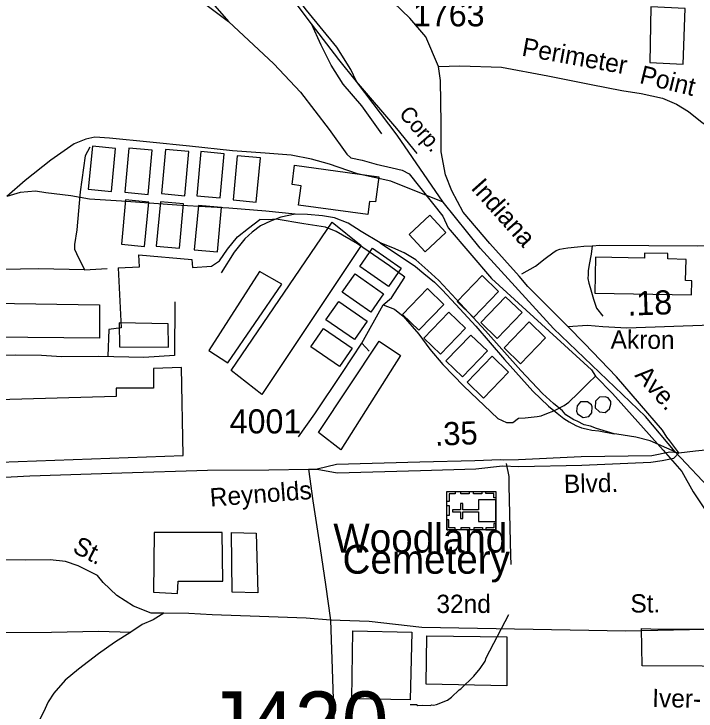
# Model space of a CAD drawing. Extents: x 1547597 to 1699558, y 810033 to 920809.
# Drawn here: x 1628871 to 1632413, y 868899 to 872519 of the extents above; entities that cross this region are included whole.
import ezdxf

# ---------------------------------------------------------------- set-up
doc = ezdxf.new("R2010")
doc.units = 0
for name, color, linetype in [('Exist Cultural Cemetery Label', 7, 'Continuous'), ('Exist Cultural Church with Cemetery CELL', 7, 'Continuous'), ('Exist Cultural Warehouse Building Footprint', 7, 'Continuous'), ('Exist Hydrographic Misc Water Feature', 7, 'Continuous'), ('Exist Railroad Mainline', 7, 'Continuous'), ('Exist Railroad Mainline Label', 7, 'Continuous'), ('Exist Railroad Siding', 7, 'Continuous'), ('Exist Road Non-System Structure Non-Sys Other Number Label', 7, 'Continuous'), ('Exist Road Non-System Type 51', 7, 'Continuous'), ('Exist Road Non-System Type 51 Label', 7, 'Continuous'), ('Exist Road Secondary Mileage Hundredths English Label', 7, 'Continuous'), ('Exist Road Secondary Type 51 Attributed', 7, 'Continuous'), ('Exist Road Secondary Type 51 Divided Attributed', 7, 'Continuous'), ('Exist Road Secondary Type 51 Label', 7, 'Continuous'), ('Exist Road Secondary Type 51 Number Label', 7, 'Continuous'), ('Exist Road Secondary Type 51 Undivided 4 Lane Attributed', 7, 'Continuous')]:
    doc.layers.add(name, color=color, linetype=linetype)

msp = doc.modelspace()

# ---------------------------------------------------------------- linework, layer by layer
at = {"layer": 'Exist Cultural Church with Cemetery CELL'}
for points in [[(1631119.1, 869840.3), (1631119.1, 870039.4), (1631373.7, 870039.4), (1631373.7, 869840.3)], [(1631162.5, 870039.5), (1631162.5, 870028.1), (1631130.3, 870028.1), (1631130.3, 869987.6), (1631119.2, 869987.6), (1631119.2, 870039.5)], [(1631235.6, 870028), (1631192.2, 870028), (1631192.2, 870039.4), (1631235.6, 870039.4)], [(1631301.5, 870028), (1631258.2, 870028), (1631258.2, 870039.4), (1631301.5, 870039.4)], [(1631373.7, 870006.3), (1631362.3, 870006.3), (1631362.3, 870028.3), (1631321.8, 870028.3), (1631321.8, 870039.4), (1631373.7, 870039.4)], [(1631119.1, 869914.4), (1631119.1, 869966.2), (1631130.5, 869966.2), (1631130.5, 869914.4)], [(1631373.7, 869883.4), (1631373.7, 869995.5), (1631283.1, 869995.5), (1631283.1, 869944.8), (1631201.6, 869944.8), (1631201.6, 869977.8), (1631190.6, 869977.8), (1631190.6, 869944.8), (1631148.4, 869944.8), (1631148.4, 869933.2), (1631190.6, 869933.2), (1631190.6, 869900.1), (1631201.6, 869900.1), (1631201.6, 869933.2), (1631283.1, 869933.2), (1631283.1, 869883.4)], [(1631162.4, 869840.3), (1631162.4, 869851.6), (1631130.2, 869851.6), (1631130.2, 869892.2), (1631119.1, 869892.2), (1631119.1, 869840.3)], [(1631373.7, 869873.4), (1631362.2, 869873.4), (1631362.2, 869851.4), (1631321.8, 869851.4), (1631321.8, 869840.2), (1631373.7, 869840.2)], [(1631236.6, 869840.3), (1631193.3, 869840.3), (1631193.3, 869851.7), (1631236.6, 869851.7)], [(1631303.8, 869840.3), (1631260.5, 869840.3), (1631260.5, 869851.7), (1631303.8, 869851.7)]]:
    msp.add_lwpolyline(points, close=True, dxfattribs=at)
at = {"layer": 'Exist Cultural Warehouse Building Footprint'}
for points in [[(1632179, 872556.6), (1632172.8, 872267.3), (1632346.9, 872258), (1632356.2, 872547.3)], [(1629278, 871831.8), (1629256.9, 871608.5), (1629377.4, 871597.1), (1629398.4, 871820.5)], [(1629468.2, 871822.7), (1629446.6, 871593.1), (1629567.1, 871581.7), (1629588.7, 871811.3)], [(1629658.6, 871815.9), (1629637, 871586.3), (1629757.5, 871574.9), (1629779.1, 871804.5)], [(1629842.2, 871804.8), (1629820.6, 871575.2), (1629941.1, 871563.8), (1629962.8, 871793.4)], [(1630030.7, 871782.7), (1630009.1, 871553.1), (1630129.6, 871541.8), (1630151.3, 871771.4)], [(1630327.4, 871733.7), (1630766, 871673.5), (1630749.3, 871542.7), (1630716.5, 871545), (1630709.4, 871477), (1630348.5, 871526.3), (1630362.6, 871627.1), (1630315.7, 871634.1)], [(1629450.4, 871552.9), (1629428.7, 871323.3), (1629549.2, 871311.9), (1629570.9, 871541.5)], [(1629631.6, 871543.6), (1629609.9, 871314), (1629730.5, 871302.6), (1629752.1, 871532.2)], [(1629828.7, 871524.5), (1629807, 871295), (1629927.6, 871283.6), (1629949.2, 871513.2)], [(1631031.5, 871473.9), (1630923.2, 871374.1), (1631005.7, 871284.5), (1631114, 871384.3)], [(1629999.7, 870667.4), (1630524.2, 871437.6), (1630674.6, 871317.1), (1630158.7, 870542.7)], [(1630733.6, 871302.3), (1630881.4, 871199.6), (1630815.3, 871104.4), (1630667.4, 871207.1)], [(1631886.8, 871069.7), (1632390.3, 871059.7), (1632391.8, 871133.9), (1632359.1, 871134.5), (1632361.3, 871244.7), (1632266.2, 871246.6), (1632266.8, 871275.1), (1632146.3, 871277.5), (1632145.8, 871251.4), (1631890.6, 871256.5)], [(1630145.3, 871181), (1629883, 870772.2), (1629981.9, 870707.7), (1630261.3, 871116.5)], [(1630642.1, 871168.9), (1630789.9, 871066.2), (1630723.7, 870971), (1630575.9, 871073.8)], [(1631387.7, 871077.7), (1631258, 870943.6), (1631172.7, 871026.1), (1631302.4, 871160.2)], [(1631103.7, 871010.6), (1630974, 870876.5), (1630888.7, 870958.9), (1631018.4, 871093)], [(1631509.7, 870968), (1631380, 870833.9), (1631294.8, 870916.4), (1631424.4, 871050.5)], [(1628756.2, 870841.5), (1628760.5, 871017.9), (1629315.1, 871009.3), (1629315.1, 870835.2)], [(1630557.3, 871026.4), (1630705.1, 870923.6), (1630639, 870828.5), (1630491.2, 870931.2)], [(1631215.2, 870887.4), (1631085.5, 870753.3), (1631000.2, 870835.8), (1631129.9, 870969.9)], [(1629672.3, 870910.4), (1629417.5, 870914.8), (1629418.7, 870789.9), (1629672.9, 870788.2)], [(1631631.9, 870837), (1631502.2, 870702.9), (1631417, 870785.4), (1631546.6, 870919.5)], [(1630479.3, 870885.6), (1630627.1, 870782.9), (1630560.9, 870687.7), (1630413.1, 870790.5)], [(1631329.4, 870769.2), (1631199.7, 870635.1), (1631114.4, 870717.6), (1631244.1, 870851.7)], [(1630453.3, 870346), (1630767.1, 870819.3), (1630878.9, 870746.1), (1630569.3, 870255.6)], [(1631439.6, 870658.9), (1631309.9, 870524.8), (1631224.6, 870607.2), (1631354.3, 870741.3)], [(1628795.3, 870191.2), (1629749.8, 870226.7), (1629741.2, 870682.8), (1629595.1, 870678.5), (1629595.1, 870575.3), (1629401.6, 870575.3), (1629401.6, 870532.2), (1628786.8, 870515)], [(1629951.9, 869827.4), (1629599.4, 869827.4), (1629595.1, 869517.6), (1629719.8, 869509), (1629724.1, 869573.6), (1629956.2, 869573.6)], [(1630000.6, 869827.4), (1630129.5, 869823.1), (1630138.1, 869513.3), (1630004.9, 869517.6)], [(1630937.8, 869309.2), (1630929.3, 868957.2), (1630625.1, 868963.6), (1630631.1, 869316.5)], [(1632178.3, 869326.8), (1632756.6, 869323.1), (1632756.6, 869131.4), (1632134.1, 869135.1), (1632130.1, 869327.9)], [(1631014.4, 869289.2), (1631431.2, 869285.5), (1631431.2, 869030.5), (1631011.4, 869039.2)]]:
    msp.add_lwpolyline(points, close=True, dxfattribs=at)
at = {"layer": 'Exist Hydrographic Misc Water Feature'}
for points in [[(1631970.4, 870492.3), (1631970.2, 870506.4), (1631956, 870525), (1631941.8, 870530.6), (1631912.2, 870528.7), (1631891.2, 870508.6), (1631889.6, 870473.8), (1631911.9, 870452.3), (1631941.5, 870448.9), (1631964.3, 870467.8), (1631970.4, 870492.3)], [(1631797.3, 870443), (1631827.2, 870423.6), (1631856, 870428.9), (1631872.2, 870447.2), (1631874.2, 870479), (1631870.1, 870488.8), (1631849.9, 870504.2), (1631813.3, 870504.4), (1631796, 870485), (1631792.6, 870456.7), (1631797.3, 870443)], [(1630928.5, 868933.3), (1630961.2, 868933.3), (1630969.2, 868929.2), (1630993.2, 868930.8), (1631033.2, 868928.1), (1631041.2, 868932), (1631049.2, 868929.8), (1631065.2, 868933.5), (1631121.6, 868956.6), (1631143.8, 868972.2), (1631182.4, 869009.6), (1631192.5, 869015.3), (1631259.6, 869080.2), (1631292.2, 869119.7), (1631318.8, 869159.2), (1631323, 869175.2), (1631440.6, 869401.1)]]:
    msp.add_lwpolyline(points, dxfattribs=at)
at = {"layer": 'Exist Railroad Mainline'}
msp.add_line((1632304.2, 870244.7), (1632151, 870429.3), dxfattribs=at)
for points in [[(1630415.6, 872467.9), (1630277.7, 872653.4), (1630151.4, 872812.6), (1630017.4, 872982.1), (1629916.9, 873119.2), (1629830.1, 873232), (1629749.5, 873338.9), (1629650.7, 873444), (1629559.7, 873533.1), (1629474.5, 873604), (1629381.1, 873678.4), (1629313.9, 873715.8), (1629216.5, 873770.8)], [(1630650, 872167.3), (1630557.3, 872282.3), (1630415.6, 872467.9)], [(1631100.4, 871542), (1630860.9, 871889.1), (1630650, 872167.3)], [(1632151, 870429.3), (1631672.3, 870885.5), (1631292.7, 871303.4), (1631100.4, 871542)], [(1633900.3, 868574.7), (1633705.5, 868640.7), (1633673.2, 868664.1), (1633638.5, 868680.3), (1633573.8, 868724.1), (1633488.1, 868818.3), (1633411.7, 868919.6), (1633209.6, 869185.7), (1632901.7, 869612.4), (1632304.2, 870244.7)]]:
    msp.add_lwpolyline(points, dxfattribs=at)
at = {"layer": 'Exist Railroad Siding'}
for points in [[(1630650, 872167.3), (1630620.8, 872229.6), (1630548.2, 872346.3), (1630390.2, 872538), (1630213, 872772), (1630090.9, 872935.3), (1629952.9, 873118.8), (1629801, 873306.4), (1629700.4, 873425.6), (1629605.6, 873528.5), (1629526.3, 873595.4), (1629447.2, 873660.8), (1629312.3, 873745.6), (1629163.1, 873829.3), (1628930.8, 873967.9), (1628771.8, 874051.6), (1628539.4, 874180.2), (1628322.2, 874303.2), (1628054.8, 874457.6), (1627790.4, 874604.4), (1627579.9, 874722.8), (1627429, 874808.5), (1627313.4, 874853.7)], [(1630781, 871895.9), (1630676.7, 872041.1), (1630579.9, 872154.1), (1630519.1, 872252.6), (1630466.1, 872357.2), (1630415.6, 872467.9)], [(1630964.8, 871793.9), (1630859.2, 871924.9), (1630650, 872167.3)], [(1631100.4, 871542), (1630828.2, 871651.4), (1630654.7, 871689.4), (1630509.4, 871738.9), (1630415.7, 871764.1), (1630310, 871785.2), (1630176.2, 871796.7), (1630006.5, 871808.6), (1629782.9, 871833.1), (1629577.2, 871853.3), (1629367.5, 871873.8), (1629291.6, 871878.5), (1629243.5, 871869.1), (1629183.4, 871843.7), (1629062.4, 871759.1), (1628929.4, 871654.8), (1628834.5, 871571.8)], [(1630330.6, 871479), (1630178.9, 871494.7), (1629987.1, 871511), (1629741.4, 871523.6), (1629429.9, 871547.1), (1629264, 871557.1), (1629166.3, 871574.1), (1629036.5, 871589.5), (1628982.7, 871598.2), (1628902.7, 871591.1), (1628834.5, 871571.8)], [(1630330.6, 871479), (1630256.5, 871463.9), (1630203.6, 871443.2), (1630152.1, 871419.2), (1630107.2, 871386.1), (1630069.3, 871352), (1630014.7, 871282.7), (1629947.5, 871175.4)], [(1630772.7, 871330.1), (1630673.8, 871389.4), (1630606.3, 871432.8), (1630536.4, 871460.8), (1630472.6, 871471.5), (1630394.7, 871478.3), (1630330.6, 871479)], [(1631988.1, 870339.6), (1631896.4, 870365.9), (1631864.4, 870377.9), (1631832.4, 870386.2), (1631796.5, 870404.3), (1631778.5, 870412.3), (1631736.6, 870438.3), (1631718.8, 870458.5), (1631672.9, 870496.7), (1631615.1, 870548.9), (1631503.5, 870667.2), (1631320.4, 870873.7), (1631167, 871038.3), (1631077.5, 871134.5), (1631019.8, 871186.7), (1630957.3, 871242.8), (1630898.1, 871278.8), (1630838.4, 871305.4), (1630772.7, 871330.1)], [(1630772.7, 871330.1), (1630956.2, 871208.1), (1630999.6, 871170.7), (1631055.4, 871126.6), (1631095.4, 871086.5), (1631165.1, 871010.3), (1631270.4, 870897.9), (1631417.8, 870725.4), (1631565.2, 870561.1), (1631646.8, 870482.8), (1631692.7, 870446.6), (1631726.6, 870418.5), (1631754.4, 870400.4), (1631788.5, 870382.3), (1631818.2, 870370.2), (1631842.3, 870364.1), (1631872.2, 870357.9), (1631908.1, 870353.8), (1631988.1, 870339.6)], [(1632304.2, 870244.7), (1632174.1, 870302.8), (1632100, 870321.1), (1632002.1, 870337.5), (1631988.1, 870339.6)]]:
    msp.add_lwpolyline(points, dxfattribs=at)
at = {"layer": 'Exist Road Non-System Type 51'}
for q in [(1630788.2, 871008.1), (1630715, 870768.2)]:
    msp.add_line((1630677.4, 870808.8), q, dxfattribs=at)
for points in [[(1629304.4, 873367.8), (1629866, 872618.6), (1629984.3, 872480.5), (1630220.8, 872260.3), (1630358.7, 872112.5), (1630507.2, 871919.5), (1630599.2, 871790.4), (1630620.6, 871772.1), (1630678.7, 871759.9), (1630752, 871738.4), (1630834.6, 871720.1), (1630886.6, 871707.8), (1630923.3, 871689.5), (1631097.5, 871469.2), (1631125.1, 871408)], [(1629355.3, 873143), (1629699.8, 872696.7), (1629984.3, 872480.5)], [(1631075.9, 872246.3), (1631186, 872249.1), (1631403.3, 872243.4), (1631643.3, 872198.2), (1631869.1, 872153), (1632027.2, 872122), (1632128.8, 872105), (1632238.9, 872082.4), (1632312.3, 872051.3), (1632374.4, 872011.8), (1632444.9, 871955.3), (1632515.5, 871910.1), (1632594.5, 871870.6), (1632634.1, 871862.1), (1632657.9, 871851.4)], [(1629265.7, 871826.4), (1629241.2, 871782.7), (1629215.2, 871595.1), (1629196.9, 871397.4), (1629186, 871321.6), (1629185.7, 871297.5), (1629195.5, 871275.5), (1629237.3, 871190.8), (1629354.7, 871197.7)], [(1629896.3, 871209.5), (1629938.7, 871237), (1629979.4, 871298.4), (1630031.9, 871361.8), (1630088.4, 871407.3), (1630147, 871452.5)], [(1630488.2, 871412.6), (1630376.5, 871429.8), (1630232.9, 871453.6), (1630192.8, 871450), (1630147, 871452.5)], [(1630901.1, 871152), (1630821.9, 871210.9), (1630655.1, 871324.7), (1630544, 871390), (1630488.2, 871412.6)], [(1631125.1, 871408), (1631351.5, 871145.3), (1631870.2, 870670.4), (1631890.3, 870637.9)], [(1629237.3, 871190.8), (1628999.1, 871196), (1628717.9, 871190.5), (1628453.2, 871186.9), (1628037.6, 871175.9), (1628046.8, 871309.2)], [(1631509, 871168.7), (1631579, 871210), (1631629, 871250), (1631669, 871277.8), (1631687.2, 871290), (1631705.4, 871297.5), (1631724.9, 871301.9), (1631747, 871303.8), (1631796.9, 871309.8), (1631830.8, 871313.7), (1631872.9, 871315.7)], [(1631872.9, 871315.7), (1631868.8, 871271.7), (1631858.9, 871217.7), (1631852.8, 871185.8), (1631852.8, 871165.8), (1631850.8, 871145.8), (1631856.7, 871121.9), (1631862.6, 871097.8), (1631880.6, 871037.8), (1631896.7, 870991.8), (1631928.7, 870949.7)], [(1631872.9, 871315.7), (1631912.9, 871317.7), (1632422.8, 871315.3), (1632486.6, 871317.2)], [(1629412.9, 871200.4), (1629522.1, 871205.4), (1629520.2, 871267.5), (1629794.1, 871243.8), (1629797.7, 871201.7), (1629896.3, 871209.5)], [(1629412.9, 871200.4), (1629427.1, 870889.3), (1629363.2, 870880.2), (1629357.8, 870741.3)], [(1630788.2, 871008.1), (1630831.9, 871044.8), (1630901.1, 871152)], [(1629706.5, 871024.5), (1629704.6, 870744.9)], [(1630788.2, 871008.1), (1630846.6, 870986.5), (1630892.1, 870949.6), (1630974.4, 870856.5), (1631030.6, 870778.5), (1631097.7, 870698.3), (1631208.1, 870585.7), (1631383.5, 870418.9), (1631428.9, 870397.2), (1631461.4, 870397.2), (1631490.5, 870420.3), (1631526.3, 870422.4), (1631588.3, 870428.4), (1631608.6, 870432.9), (1631638.4, 870444.3), (1631674.3, 870458.2), (1631728.3, 870486.1), (1631752.3, 870504.1), (1631800.3, 870550.1), (1631854.4, 870604), (1631890.3, 870637.9)], [(1630348.2, 870322.6), (1630433.5, 870443.5), (1630577.9, 870657.9), (1630677.4, 870808.8)], [(1629704.6, 870744.9), (1629545.3, 870735.7), (1629311.5, 870740.3), (1629117.7, 870738.6), (1629013.8, 870745.7), (1628878, 870747.3), (1628672, 870743.6)], [(1631890.3, 870637.9), (1631979.9, 870548.5), (1632242.7, 870253.5)], [(1632242.7, 870253.5), (1632339.7, 870142.6), (1632398, 870038.3), (1632484.5, 869907.9), (1632502.4, 869864.1), (1632678, 869537.9), (1632752.8, 869425.8), (1632792.6, 869330.7)], [(1631427.2, 870185.5), (1631440.3, 870116.6), (1631440.1, 870068.6), (1631449.9, 869706.7), (1631451.8, 869660.7)], [(1630400.6, 870155.8), (1630422.7, 869991.7), (1630460.5, 869743.3), (1630488.7, 869557.3), (1630515, 869371)], [(1629649.8, 869407.4), (1629584, 869407.9), (1629492.3, 869444.8), (1629404.9, 869499.6), (1629333.7, 869566.3), (1629304, 869602.5), (1629204.5, 869653.6), (1629138.8, 869676.1), (1629058.9, 869685), (1628929, 869682.2), (1628799, 869685.4), (1628659.1, 869686.7)], [(1629649.8, 869407.4), (1629593.7, 869373.9), (1629537.3, 869348.5), (1629477.1, 869309.1)], [(1630515, 869371), (1630389.1, 869382.2), (1630145.3, 869390.5), (1629899.6, 869398.9), (1629779.9, 869406), (1629649.8, 869407.4)], [(1630515, 869371), (1630521.1, 869169), (1630532.2, 868859), (1630547.7, 868599.1), (1630569.5, 868372.9), (1630589.8, 868180.8), (1630598.4, 868032.7)], [(1632792.6, 869330.7), (1632049.4, 869313.5), (1630988.5, 869334.1), (1630714.8, 869365.2), (1630515, 869371)], [(1628657.5, 869302.9), (1628821.5, 869307.4), (1629065.3, 869309), (1629309.3, 869314.7), (1629477.1, 869309.1)], [(1629477.1, 869309.1), (1629392.6, 869255.9), (1629310.1, 869196.6), (1629205.5, 869117.7), (1629137.1, 869060.4), (1629078.5, 868993), (1629047.9, 868947.4), (1629023.6, 868893.6), (1628978.8, 868806.1), (1628950.1, 868734.4)]]:
    msp.add_lwpolyline(points, dxfattribs=at)
at = {"layer": 'Exist Road Secondary Type 51 Attributed'}
for points in [[(1631748, 870895.6), (1631540.4, 871103.1), (1631494.1, 871157.8), (1631342.7, 871326.3), (1631203.8, 871490.5), (1631144.9, 871600), (1631111.2, 871684.2), (1631090.2, 871802.2), (1631090.2, 871949.6), (1631086, 872172.8), (1631075.9, 872246.3), (1631010.3, 872400.2), (1630926.1, 872497), (1630757.8, 872661.3)], [(1631748, 870895.6), (1631849.1, 870903.7), (1631928.9, 870895.6), (1632054.5, 870889.5), (1632492.8, 870904.8), (1632688.4, 870937.3), (1632710.4, 870941.7)], [(1632323.8, 870239.7), (1632276.6, 870303.1), (1632261.1, 870321.2), (1632239.1, 870357.5), (1631999.4, 870634.9), (1631834.4, 870807.1), (1631748, 870895.6)]]:
    msp.add_lwpolyline(points, dxfattribs=at)
at = {"layer": 'Exist Road Secondary Type 51 Divided Attributed'}
for points in [[(1630445.7, 870155.7), (1630549.6, 870137), (1630982.6, 870148.6), (1631269, 870156.5), (1631408.2, 870171.9), (1631492.2, 870168.6), (1631820.2, 870176.3), (1632179, 870191.9), (1632236.5, 870199.6), (1632297.9, 870211.9), (1632323.8, 870239.7)], [(1632323.8, 870239.7), (1632277.2, 870243), (1632183.4, 870225.4), (1631816.3, 870218.7), (1631490.3, 870203.9), (1631413.5, 870201.8)], [(1631413.5, 870201.8), (1631398.4, 870203.1), (1631265.2, 870198.9), (1630978.7, 870190.9), (1630545.8, 870179.4), (1630445.7, 870155.7)]]:
    msp.add_lwpolyline(points, dxfattribs=at)
at = {"layer": 'Exist Road Secondary Type 51 Undivided 4 Lane Attributed'}
for points in [[(1632323.8, 870239.7), (1632410.2, 870250), (1632479.5, 870258.1), (1632547.5, 870273.9), (1632591.1, 870289.8), (1632616.3, 870300.9), (1632638.3, 870320.8), (1632664.6, 870351.2), (1632694.1, 870387.4), (1632708, 870411.4), (1632720.8, 870435.1), (1632732, 870463.3), (1632744.8, 870518), (1632748.9, 870549.9), (1632748.8, 870572), (1632750.8, 870620), (1632741.1, 870656.4), (1632738, 870708.5), (1632735, 870769.9), (1632728.8, 870840.4), (1632710.4, 870941.7)], [(1626761.9, 870087.1), (1626945.6, 870094.9), (1627153.6, 870098.5), (1627569.6, 870103.8), (1627765.3, 870095.7), (1627821.4, 870096.9), (1628067.2, 870102.1), (1628445.1, 870103.9), (1628663, 870105.4), (1628953.1, 870120.2), (1629430.9, 870136.9), (1629876.8, 870149.8), (1630194.8, 870152.2), (1630400.6, 870155.8), (1630445.7, 870155.7)]]:
    msp.add_lwpolyline(points, dxfattribs=at)

# ---------------------------------------------------------------- texts
at = {"layer": 'Exist Cultural Cemetery Label'}
for s, p in [('Woodland', (1630529.3, 869722.5)), ('Cemetery', (1630577.4, 869612.6))]:
    msp.add_text(s, height=150, dxfattribs=at).set_placement(p)
at = {"layer": 'Exist Railroad Mainline Label'}
msp.add_text('Corp.', height=82.02, rotation=310.9885, dxfattribs=at).set_placement((1630866.1, 871997.2))
at = {"layer": 'Exist Road Non-System Structure Non-Sys Other Number Label'}
msp.add_text('J420', height=328.08, dxfattribs=at).set_placement((1629865.2, 868673))
at = {"layer": 'Exist Road Non-System Type 51 Label'}
for s, rotation, p in [('Perimeter', 349.6902, (1631504.3, 872303.1)), ('Point', 346.2047, (1632114.9, 872161)), ('St.', 332.8227, (1629169.4, 869726.9)), ('32nd', 0.141, (1631064.9, 869408.4)), ('St.', 0.141, (1632072.4, 869410.9)), ('Iver- ness', 358.9816, (1632184.9, 868920.2))]:
    msp.add_text(s, height=95, rotation=rotation, dxfattribs=at).set_placement(p)
at = {"layer": 'Exist Road Secondary Mileage Hundredths English Label'}
for s, height, rotation, p in [('.18', 125, 2.0042, (1632058.6, 870952.2)), ('.35', 120, 2.1629, (1631058.1, 870276.7))]:
    msp.add_text(s, height=height, rotation=rotation, dxfattribs=at).set_placement(p)
at = {"layer": 'Exist Road Secondary Type 51 Label'}
for s, rotation, p in [('Indiana', 311.6227, (1631239.9, 871612.7)), ('Akron', 359.6024, (1631969.5, 870781.4)), ('Ave.', 312.1393, (1632091.3, 870640.6)), ('Blvd.', 1.3519, (1631727.8, 870031.2)), ('Reynolds', 4.3737, (1629891.8, 869960.5))]:
    msp.add_text(s, height=95, rotation=rotation, dxfattribs=at).set_placement(p)
at = {"layer": 'Exist Road Secondary Type 51 Number Label'}
for s, p in [('1763', (1630943, 872454.4)), ('4001', (1629991.3, 870341))]:
    msp.add_text(s, height=125, dxfattribs=at).set_placement(p)

doc.saveas('drawing.dxf')
